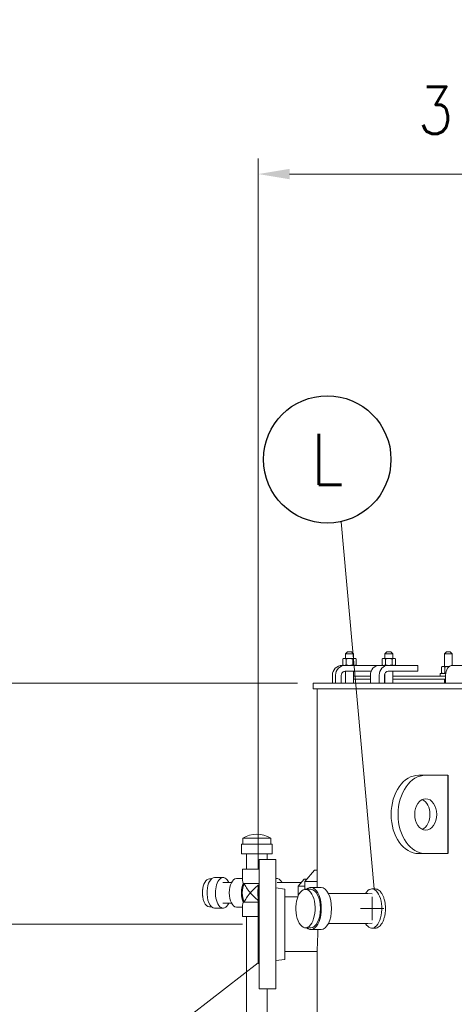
# Model space of a CAD drawing. Header units: inches. Extents: x 1 to 669, y 0 to 417.
# Tile 278 of 317: x 516 to 543, y 245 to 307. Entities that reach past the tile are written whole.
import ezdxf
from ezdxf.enums import TextEntityAlignment as Align

# ---------------------------------------------------------------- set-up
doc = ezdxf.new("R2010")
doc.units = ezdxf.units.IN
doc.header["$LTSCALE"] = 12
doc.header["$MEASUREMENT"] = 0
doc.layers.get('0').update_dxf_attribs({"linetype": 'CONTINUOUS'})
doc.layers.add('D', color=2, linetype='CONTINUOUS')
doc.layers.add('Q', color=4, linetype='CONTINUOUS')
doc.layers.add('Leader', color=41, linetype='CONTINUOUS', lineweight=13)
doc.styles.get("Standard").update_dxf_attribs({"font": 'SIMPLEX.SHX', "width": 0.875})
doc.dimstyles.new('STANDARD$0', dxfattribs={"dimscale": 32, "dimtxt": 0.09375, "dimasz": 0.0625, "dimexe": 0.03125, "dimexo": 0.03125, "dimgap": 0.03125, "dimtad": 1, "dimtih": 1, "dimtoh": 1, "dimdec": 4, "dimzin": 12, "dimdsep": 46, "dimlunit": 5, "dimtxsty": 'Standard', "dimcen": -0.03125, "dimclrd": 256, "dimclre": 256, "dimclrt": 256, "dimadec": 0, "dimazin": 0, "dimtfac": 0.875, "dimtdec": 4, "dimtofl": 0, "dimtmove": 0, "dimatfit": 3, "dimfxl": 0, "dimtolj": 1, "dimtzin": 12, "dimlwd": 13, "dimlwe": 13, "dimarcsym": 0})

# ---------------------------------------------------------------- blocks, each defined once
blk = doc.blocks.new('*D19')
at = {"layer": 'D', "linetype": 'Continuous', "lineweight": 13}
for p, q in [((530.771, 253.276), (530.771, 298.609)), ((562.271, 290.106), (562.271, 298.609)), ((532.771, 297.609), (560.271, 297.609))]:
    blk.add_line(p, q, dxfattribs=at)
at = {"layer": 'D', "linetype": 'Continuous'}
for points in [[(532.771, 297.942), (532.771, 297.276), (530.771, 297.609)], [(560.271, 297.942), (560.271, 297.276), (562.271, 297.609)]]:
    blk.add_solid(points, dxfattribs=at)
at = {"layer": 'D', "linetype": 'Continuous', "lineweight": -3, "insert": (546.555, 301.671), "char_height": 3, "attachment_point": 5}
blk.add_mtext('\\A1;31{\\H0.875x;\\S1/2;}{}{\\C2;%%p1}', dxfattribs=at)
blk = doc.blocks.new('*D66')
at = {"layer": 'D', "lineweight": 13}
for p, q in [((529.771, 249.776), (490.406, 249.776)), ((491.406, 247.776), (491.406, 217.088)), ((491.406, 170.776), (491.406, 212.088)), ((539.447, 168.776), (490.406, 168.776))]:
    blk.add_line(p, q, dxfattribs=at)
at = {"layer": 'D'}
for points in [[(491.073, 247.776), (491.74, 247.776), (491.406, 249.776)], [(491.073, 170.776), (491.74, 170.776), (491.406, 168.776)]]:
    blk.add_solid(points, dxfattribs=at)
at = {"layer": 'D', "insert": (491.406, 214.588), "char_height": 3, "attachment_point": 5}
blk.add_mtext('\\A1;81{}{\\C2;%%p1}', dxfattribs=at)
blk = doc.blocks.new('*D67')
at = {"layer": 'D', "lineweight": 13}
for p, q in [((512.769, 323.776), (490.406, 323.776)), ((491.406, 321.776), (491.406, 302.901)), ((491.406, 267.151), (491.406, 294.776)), ((533.271, 265.151), (490.406, 265.151))]:
    blk.add_line(p, q, dxfattribs=at)
at = {"layer": 'D'}
for points in [[(491.073, 321.776), (491.74, 321.776), (491.406, 323.776)], [(491.073, 267.151), (491.74, 267.151), (491.406, 265.151)]]:
    blk.add_solid(points, dxfattribs=at)
at = {"layer": 'D', "insert": (491.406, 298.838), "char_height": 3, "attachment_point": 5}
blk.add_mtext('\\A1;58{\\H0.875x;\\S1/2;}', dxfattribs=at)
blk = doc.blocks.new('*D68')
at = {"layer": 'D', "lineweight": 13}
for p, q in [((512.769, 323.776), (468.822, 323.776)), ((469.822, 321.776), (469.822, 253.026)), ((469.822, 170.776), (469.822, 248.026)), ((539.447, 168.776), (468.822, 168.776))]:
    blk.add_line(p, q, dxfattribs=at)
at = {"layer": 'D'}
for points in [[(469.489, 321.776), (470.156, 321.776), (469.822, 323.776)], [(469.489, 170.776), (470.156, 170.776), (469.822, 168.776)]]:
    blk.add_solid(points, dxfattribs=at)
at = {"layer": 'D', "insert": (469.822, 250.526), "char_height": 3, "attachment_point": 5}
blk.add_mtext('\\A1;155{}{\\C2;%%p1}', dxfattribs=at)

msp = doc.modelspace()

# ---------------------------------------------------------------- linework, layer by layer
at = {"lineweight": 0}
for p, q in [((536.46559, 267.15076), (536.34059, 267.02576)), ((536.84059, 267.02576), (536.34059, 267.02576)), ((536.34059, 266.72376), (536.34059, 267.02576)), ((536.46559, 267.15076), (536.71559, 267.15076)), ((536.71559, 267.15076), (536.84059, 267.02576)), ((536.84059, 266.72376), (536.84059, 267.02576)), ((538.97347, 267.15076), (538.84847, 267.02576)), ((539.34847, 267.02576), (538.84847, 267.02576)), ((538.84847, 266.72376), (538.84847, 267.02576)), ((538.97347, 267.15076), (539.22347, 267.15076)), ((539.22347, 267.15076), (539.34847, 267.02576)), ((539.34847, 266.72376), (539.34847, 267.02576)), ((542.77125, 267.15076), (542.64625, 267.02576)), ((543.14625, 267.02576), (542.64625, 267.02576)), ((542.64625, 266.21326), (542.64625, 267.02576)), ((542.77125, 267.15076), (543.02125, 267.15076)), ((543.02125, 267.15076), (543.14625, 267.02576)), ((543.14625, 266.27535), (543.14625, 267.02576)), ((536.12243, 266.27576), (536.31798, 266.27576)), ((536.21559, 266.72376), (536.15758, 266.69026)), ((536.15758, 266.69026), (536.15758, 266.30925)), ((536.21559, 266.27576), (536.15758, 266.30925)), ((536.26583, 266.72376), (536.21559, 266.72376)), ((536.59059, 266.72376), (536.26583, 266.72376)), ((538.41682, 266.27576), (536.31798, 266.27576)), ((536.37408, 266.69026), (536.37408, 266.30925)), ((536.91535, 266.72376), (536.59059, 266.72376)), ((536.8071, 266.69026), (536.8071, 266.30925)), ((536.96559, 266.72376), (536.91535, 266.72376)), ((536.96559, 266.72376), (537.0236, 266.69026)), ((536.96559, 266.27576), (537.0236, 266.30925)), ((537.0236, 266.69026), (537.0236, 266.30925)), ((538.41682, 266.27164), (538.41682, 266.27576)), ((538.48059, 266.27576), (539.04808, 266.27576)), ((538.72347, 266.72376), (538.66545, 266.69026)), ((538.66545, 266.69026), (538.66545, 266.30925)), ((538.72347, 266.27576), (538.66545, 266.30925)), ((538.77371, 266.72376), (538.72347, 266.72376)), ((539.09847, 266.72376), (538.77371, 266.72376)), ((538.88196, 266.69026), (538.88196, 266.30925)), ((540.94147, 266.27576), (539.04808, 266.27576)), ((539.42323, 266.72376), (539.09847, 266.72376)), ((539.31497, 266.69026), (539.31497, 266.30925)), ((539.47347, 266.72376), (539.42323, 266.72376)), ((539.47347, 266.72376), (539.53148, 266.69026)), ((539.47347, 266.27576), (539.53148, 266.30925)), ((539.53148, 266.69026), (539.53148, 266.30925)), ((540.94147, 265.90076), (540.94147, 266.27576)), ((542.52125, 266.21326), (542.46323, 266.17976)), ((542.57149, 266.21326), (542.52125, 266.21326)), ((542.89625, 266.21326), (542.57149, 266.21326)), ((542.96956, 266.21326), (542.89625, 266.21326)), ((543.1622, 266.27576), (544.04609, 266.27576)), ((535.50513, 265.15076), (535.50513, 265.65076)), ((535.70067, 265.65076), (535.70067, 265.15076)), ((536.07106, 265.15076), (536.07106, 265.65076)), ((536.31798, 265.90076), (537.97021, 265.90076)), ((536.34059, 265.15076), (536.34059, 265.90076)), ((536.84059, 265.15076), (536.84059, 265.90076)), ((537.92372, 265.58826), (536.84059, 265.58826)), ((537.92372, 265.15076), (537.92372, 265.65076)), ((538.4912, 265.65076), (538.4912, 265.15076)), ((538.82533, 265.15076), (538.82533, 265.65076)), ((538.84847, 265.58826), (538.82533, 265.58826)), ((538.84847, 265.15076), (538.84847, 265.7617)), ((539.04808, 265.90076), (540.94147, 265.90076)), ((539.34847, 265.15076), (539.34847, 265.90076)), ((542.72026, 265.58826), (539.34847, 265.58826)), ((542.72774, 265.76526), (542.36475, 265.76526)), ((542.36475, 265.76526), (542.36475, 265.58826)), ((542.46323, 265.79875), (542.46323, 266.17976)), ((542.52125, 265.76526), (542.46323, 265.79875)), ((542.67974, 265.79875), (542.67974, 266.17976)), ((542.72026, 265.15076), (542.72026, 265.65076)), ((550.64625, 265.15076), (534.27125, 265.15076)), ((534.27125, 264.77576), (534.27125, 265.15076)), ((536.84059, 265.40076), (537.92372, 265.40076)), ((538.82533, 265.40076), (538.84847, 265.40076)), ((539.34847, 265.40076), (542.72026, 265.40076)), ((542.64625, 265.15076), (542.64625, 265.40076)), ((534.27125, 264.77576), (550.45875, 264.77576)), ((534.52125, 252.11576), (534.52125, 264.77576)), ((541.45579, 259.27576), (541.01385, 259.27576)), ((542.87125, 259.27576), (541.45579, 259.27576)), ((541.45579, 254.27576), (541.01385, 254.27576)), ((541.45579, 254.27576), (542.87125, 254.27576)), ((530.83125, 245.65076), (530.83125, 253.90076)), ((530.83125, 253.90076), (531.89125, 253.90076)), ((531.89125, 245.65076), (531.89125, 253.90076)), ((530.77125, 247.27576), (530.77125, 252.27576)), ((530.77125, 252.27576), (530.83125, 252.27576)), ((532.46125, 252.01577), (531.89125, 252.08576)), ((532.46125, 247.53574), (532.46125, 252.01577)), ((533.78421, 252.00076), (534.12542, 252.00076)), ((534.12542, 252.11576), (534.77494, 252.11576)), ((538.23904, 252.02576), (538.02253, 252.02576)), ((533.29992, 251.52576), (532.46125, 251.52576)), ((537.76309, 251.72576), (535.24746, 251.72576)), ((538.03102, 251.71624), (537.77166, 251.7256)), ((533.78421, 249.55076), (534.12542, 249.55076)), ((534.12542, 249.43576), (534.77494, 249.43576)), ((537.76309, 249.82576), (535.24746, 249.82576)), ((538.03102, 249.83527), (537.77166, 249.82591)), ((538.23904, 249.52576), (538.02253, 249.52576)), ((534.52125, 248.02576), (532.46125, 248.02576)), ((532.46125, 247.53574), (531.89125, 247.46576)), ((530.77125, 247.27576), (530.83125, 247.27576)), ((530.83125, 245.65076), (531.89125, 245.65076))]:
    msp.add_line(p, q, dxfattribs=at)
msp.add_line((542.87125, 259.27576), (542.87125, 254.27576))
at = {"lineweight": 0, "extrusion": (2.47294e-16, -4.33208e-33, -1)}
msp.add_ellipse((536.12243, 265.65076), major_axis=(0, 0.625), ratio=0.98768834, start_param=-1.57079633, end_param=0, dxfattribs=at)
at = {"lineweight": 0}
for centre, major_axis, ratio, start_param, end_param in [((536.31798, 265.65076), (0, 0.625), 0.98768834, 0, 1.57079633), ((539.04808, 265.65076), (0, 0.625), 0.89100652, 0, 1.57079633), ((541.45579, 256.77576), (0, 2.5), 0.70710678, 0, 3.14159265), ((541.01385, 256.77576), (0, -1), 0.70710678, 0.3178237, 2.82376895), ((538.02253, 250.77576), (0, -1.25), 0.5, 0.3534376, 3.84907587), ((537.76309, 250.77576), (0, 0.95), 0.5, -0.01804317, 0), ((538.02253, 250.77576), (0, -1.25), 0.5, -0.70748321, 0.3534376), ((537.76309, 250.77576), (0, -0.95), 0.5, 0, 0.01804317)]:
    msp.add_ellipse(centre, major_axis=major_axis, ratio=ratio, start_param=start_param, end_param=end_param, dxfattribs=at)
at = {"lineweight": 0, "extrusion": (2.99048e-16, 7.81687e-32, -1)}
msp.add_ellipse((538.48059, 265.65076), major_axis=(0, 0.625), ratio=0.89100652, start_param=-1.57079633, end_param=0, dxfattribs=at)
at = {"lineweight": 0, "extrusion": (2.51215e-16, -3.75716e-32, -1)}
msp.add_ellipse((543.1622, 265.65076), major_axis=(0, 0.625), ratio=0.70710678, start_param=-1.57079633, end_param=0, dxfattribs=at)
at = {"lineweight": 0, "extrusion": (2.52914e-16, -1.7877e-32, -1)}
msp.add_ellipse((536.31798, 265.65076), major_axis=(0, 0.25), ratio=0.98768834, start_param=-1.57079633, end_param=0, dxfattribs=at)
at = {"lineweight": 0, "extrusion": (2.49206e-16, -5.97821e-34, -1)}
msp.add_ellipse((539.04808, 265.65076), major_axis=(0, 0.25), ratio=0.89100652, start_param=-1.57079633, end_param=0, dxfattribs=at)
at = {"lineweight": 0, "extrusion": (2.51215e-16, 0, -1)}
msp.add_ellipse((541.01385, 256.77576), major_axis=(0, -2.5), ratio=0.70710678, start_param=0, end_param=3.14159265, dxfattribs=at)
at = {"lineweight": 0, "extrusion": (3.14018e-16, 1.40987e-33, -1)}
msp.add_ellipse((541.45579, 256.77576), major_axis=(0, -1), ratio=0.70710678, start_param=-3.14159265, end_param=3.14159265, dxfattribs=at)
at = {"lineweight": 0, "extrusion": (2.02251e-16, 6.40455e-18, -1)}
msp.add_ellipse((533.78421, 250.77576), major_axis=(0, -1.225), ratio=0.5, start_param=-4.311989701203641, end_param=1.971195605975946, dxfattribs=at)
at = {"lineweight": 0, "extrusion": (3.36549e-16, 2.92909e-17, -1)}
msp.add_ellipse((534.12542, 250.77576), major_axis=(0, 1.34), ratio=0.5, start_param=-0.4173184, end_param=3.55891106, dxfattribs=at)
at = {"lineweight": 0, "extrusion": (3.62522e-16, -7.0434e-32, -1)}
msp.add_ellipse((534.12542, 250.77576), major_axis=(0, 1.225), ratio=0.5, start_param=0, end_param=3.14159265, dxfattribs=at)
at = {"lineweight": 0, "extrusion": (3.3141e-16, 3.67939e-32, -1)}
msp.add_ellipse((534.77494, 250.77576), major_axis=(0, 1.34), ratio=0.5, start_param=0, end_param=3.14159265, dxfattribs=at)
at = {"lineweight": 0}
for points, weights in [([(536.26583, 266.72376), (536.21559, 266.72376), (536.15758, 266.69026)], [1, 1.0379548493, 1]), ([(536.15758, 266.30925), (536.21559, 266.27576), (536.26583, 266.27576)], [1, 1.0379548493, 1]), ([(536.37408, 266.69026), (536.31607, 266.72376), (536.26583, 266.72376)], [1, 1.0379548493, 1]), ([(536.26583, 266.27576), (536.31607, 266.27576), (536.37408, 266.30925)], [1, 1.0379548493, 1]), ([(536.59059, 266.72376), (536.49011, 266.72376), (536.37408, 266.69026)], [1, 1.0379548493, 1]), ([(536.37408, 266.30925), (536.49011, 266.27576), (536.59059, 266.27576)], [1, 1.0379548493, 1]), ([(536.8071, 266.69026), (536.69107, 266.72376), (536.59059, 266.72376)], [1, 1.0379548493, 1]), ([(536.59059, 266.27576), (536.69107, 266.27576), (536.8071, 266.30925)], [1, 1.0379548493, 1]), ([(536.91535, 266.72376), (536.86511, 266.72376), (536.8071, 266.69026)], [1, 1.0379548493, 1]), ([(536.8071, 266.30925), (536.86511, 266.27576), (536.91535, 266.27576)], [1, 1.0379548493, 1]), ([(537.0236, 266.69026), (536.96559, 266.72376), (536.91535, 266.72376)], [1, 1.0379548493, 1]), ([(536.91535, 266.27576), (536.96559, 266.27576), (537.0236, 266.30925)], [1, 1.0379548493, 1]), ([(538.77371, 266.72376), (538.72347, 266.72376), (538.66545, 266.69026)], [1, 1.0379548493, 1]), ([(538.66545, 266.30925), (538.72347, 266.27576), (538.77371, 266.27576)], [1, 1.0379548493, 1]), ([(538.88196, 266.69026), (538.82395, 266.72376), (538.77371, 266.72376)], [1, 1.0379548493, 1]), ([(538.77371, 266.27576), (538.82395, 266.27576), (538.88196, 266.30925)], [1, 1.0379548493, 1]), ([(539.09847, 266.72376), (538.99798, 266.72376), (538.88196, 266.69026)], [1, 1.0379548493, 1]), ([(538.88196, 266.30925), (538.99798, 266.27576), (539.09847, 266.27576)], [1, 1.0379548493, 1]), ([(539.31497, 266.69026), (539.19895, 266.72376), (539.09847, 266.72376)], [1, 1.0379548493, 1]), ([(539.09847, 266.27576), (539.19895, 266.27576), (539.31497, 266.30925)], [1, 1.0379548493, 1]), ([(539.42323, 266.72376), (539.37298, 266.72376), (539.31497, 266.69026)], [1, 1.0379548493, 1]), ([(539.31497, 266.30925), (539.37298, 266.27576), (539.42323, 266.27576)], [1, 1.0379548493, 1]), ([(539.53148, 266.69026), (539.47347, 266.72376), (539.42323, 266.72376)], [1, 1.0379548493, 1]), ([(539.42323, 266.27576), (539.47347, 266.27576), (539.53148, 266.30925)], [1, 1.0379548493, 1]), ([(542.57149, 266.21326), (542.52125, 266.21326), (542.46323, 266.17976)], [1, 1.0379548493, 1]), ([(542.67974, 266.17976), (542.62173, 266.21326), (542.57149, 266.21326)], [1, 1.0379548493, 1]), ([(542.89625, 266.21326), (542.79576, 266.21326), (542.67974, 266.17976)], [1, 1.0379548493, 1]), ([(542.96446, 266.2097), (542.93008, 266.21326), (542.89625, 266.21326)], [1.01674254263, 1.01246495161, 1]), ([(542.46323, 265.79875), (542.52125, 265.76526), (542.57149, 265.76526)], [1, 1.0379548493, 1]), ([(542.57149, 265.76526), (542.62173, 265.76526), (542.67974, 265.79875)], [1, 1.0379548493, 1]), ([(542.67974, 265.79875), (542.70589, 265.7912), (542.73064, 265.78543)], [1, 1.00830945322, 1.01298053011])]:
    msp.add_rational_spline(points, weights, degree=2, dxfattribs=at)
msp.add_open_spline([(538.23904, 252.02576), (538.27828, 252.02576), (538.31916, 252.01825), (538.4011, 251.98661), (538.44216, 251.96249), (538.52145, 251.8987), (538.55974, 251.85898), (538.63097, 251.7672), (538.6639, 251.71513), (538.72245, 251.60416), (538.75007, 251.54147), (538.79894, 251.40495), (538.82018, 251.33113), (538.85438, 251.17715), (538.86735, 251.09686), (538.88438, 250.93541), (538.88843, 250.85425), (538.88843, 250.69727), (538.88438, 250.6161), (538.86735, 250.45465), (538.85438, 250.37437), (538.82018, 250.22038), (538.79894, 250.14656), (538.75007, 250.01005), (538.72245, 249.94736), (538.6639, 249.83639), (538.63097, 249.78432), (538.55974, 249.69253), (538.52145, 249.65281), (538.44216, 249.58903), (538.4011, 249.56491), (538.31916, 249.53327), (538.27828, 249.52576), (538.23904, 249.52576)], degree=3, knots=[-14.35384617, -14.35384617, -14.35384617, -14.35384617, -13.75576929, -13.75576929, -13.15769241, -13.15769241, -12.55961553, -12.55961553, -11.96153864, -11.96153864, -11.36346168, -11.36346168, -10.76538471, -10.76538471, -10.16730775, -10.16730775, -9.56923078, -9.56923078, -8.97115382, -8.97115382, -8.37307685, -8.37307685, -7.77499989, -7.77499989, -7.17692292, -7.17692292, -6.57884604, -6.57884604, -5.98076916, -5.98076916, -5.38269227, -5.38269227, -4.78461539, -4.78461539, -4.78461539, -4.78461539], dxfattribs=at)
at = {"layer": 'D'}
msp.add_circle((535.17478, 279.40883), 4.0625, dxfattribs=at)
at = {"layer": 'Leader'}
for p, q in [((538.15694, 252.02576), (536.05825, 275.44356)), ((538.04092, 250.02611), (538.04092, 251.52611)), ((538.79092, 250.77611), (537.29092, 250.77611)), ((538.79092, 250.77611), (537.29092, 250.77611)), ((530.77125, 247.31427), (522.64517, 241.03558))]:
    msp.add_line(p, q, dxfattribs=at)
at = {"layer": 'Q', "lineweight": 0}
for p, q in [((529.78691, 255.268), (531.44767, 255.268)), ((529.78691, 255.268), (529.78691, 254.88)), ((531.44767, 255.268), (531.56691, 255.268)), ((531.56691, 255.268), (531.56691, 254.88)), ((529.70191, 254.88), (531.52128, 254.88)), ((529.70191, 254.88), (529.70191, 254.26)), ((531.52128, 254.88), (531.65191, 254.88)), ((531.65191, 254.88), (531.65191, 254.26)), ((529.70191, 254.26), (531.52128, 254.26)), ((530.01941, 253.27776), (530.01941, 254.26)), ((531.33441, 253.90076), (531.33441, 254.26)), ((531.52128, 254.26), (531.65191, 254.26)), ((530.83125, 253.27776), (529.77191, 253.27776)), ((529.77191, 252.56151), (529.77191, 253.27776)), ((534.36899, 253.21913), (533.74399, 252.49745)), ((534.52125, 253.21913), (534.36899, 253.21913)), ((527.65427, 252.66776), (527.79121, 252.66776)), ((527.99029, 252.75276), (528.52722, 252.75276)), ((529.06693, 252.43526), (528.52722, 252.43526)), ((529.37787, 252.68276), (529.77191, 252.68276)), ((531.89125, 252.68276), (531.97594, 252.68276)), ((533.46821, 252.43326), (531.97594, 252.43326)), ((533.69459, 252.64177), (533.31851, 252.21255)), ((533.51064, 252.43183), (533.47414, 252.43315)), ((533.86898, 252.64177), (533.69459, 252.64177)), ((534.52125, 252.49745), (533.74399, 252.49745)), ((533.74399, 252.49745), (533.74399, 251.99811)), ((530.83125, 252.37776), (529.81853, 252.37776)), ((533.31851, 252.21255), (533.31688, 251.56762)), ((533.74399, 252.21255), (533.31851, 252.21255)), ((530.77125, 251.17776), (529.81853, 251.17776)), ((527.65427, 250.88776), (527.79121, 250.88776)), ((527.99029, 250.80276), (528.52722, 250.80276)), ((529.06693, 251.12026), (528.52722, 251.12026)), ((529.37787, 250.87276), (529.77191, 250.87276)), ((529.77191, 250.27776), (529.77191, 250.994)), ((530.77125, 250.27776), (529.77191, 250.27776)), ((530.0275, 250.27776), (530.01941, 250.01888)), ((530.01941, 250.01888), (530.01941, 236.28664)), ((534.52125, 236.69159), (534.52125, 248.02576)), ((531.33441, 245.65076), (531.33441, 236.92909))]:
    msp.add_line(p, q, dxfattribs=at)
for centre, start, end in [((530.67691, 253.82237), 58.3814775, 121.6185225), ((528.90622, 251.77776), 169.5122663, 190.4877337)]:
    msp.add_arc(centre, 1.69763, start, end, dxfattribs=at)
for centre, major_axis, ratio, start_param, end_param in [((527.65427, 251.77776), (0, 0.89), 0.5, 0, 1.44705722), ((527.99029, 251.77776), (0, 0.975), 0.5, 0, 1.44705722), ((528.52722, 251.77776), (0, 0.975), 0.5, -0.83070009, 1.44705722), ((529.37787, 251.77776), (0, 0.905), 0.5, 0, 3.14159265), ((530.67691, 251.77776), (-0.87416, 0.87416), 0.26794919, 0.26179939, 0.58420002), ((531.97594, 251.77776), (0, 0.905), 0.5, -0.7607641, 0.18829146), ((527.65427, 251.77776), (0, -0.89), 0.5, -1.69453543, 0), ((527.99029, 251.77776), (0, -0.975), 0.5, -1.69453543, 0), ((528.52722, 251.77776), (0, -0.975), 0.5, -1.69453543, 0.83070009), ((530.15729, 251.77776), (0, -0.905), 0.5, -2.29559325, -0.8459994), ((530.15729, 251.77776), (0, -0.8145), 0.5, -2.39889703, -0.74269563), ((530.67691, 251.77776), (-0.78675, 0.78675), 0.26794919, 0.48089624, 1.30899694), ((530.67691, 251.77776), (0.78675, 0.78675), 0.26794919, 1.83259571, 2.66069642), ((531.19652, 251.77776), (0, -0.905), 0.5, -1.91943838, -1.22215427), ((531.19652, 251.77776), (0, -0.905), 0.5, -2.20213045, -2.15349137), ((530.67691, 251.77776), (0.87416, 0.87416), 0.26794919, 2.55739264, 2.87979327)]:
    msp.add_ellipse(centre, major_axis=major_axis, ratio=ratio, start_param=start_param, end_param=end_param, dxfattribs=at)
at = {"layer": 'Q', "lineweight": 0, "extrusion": (3.37751e-16, 4.08586e-19, -1)}
msp.add_ellipse((528.52722, 251.77776), major_axis=(0, 0.6575), ratio=0.5, start_param=-0.01804317, end_param=0, dxfattribs=at)
at = {"layer": 'Q', "lineweight": 0, "extrusion": (3.3771e-16, -1.07793e-30, -1)}
msp.add_ellipse((533.46821, 251.77576), major_axis=(0, 0.6575), ratio=0.5, start_param=0, end_param=0.01804317, dxfattribs=at)
at = {"layer": 'Q', "lineweight": 0, "extrusion": (2.72615e-16, -3.16302e-17, -1)}
for start_param, end_param in [(-1.83259571, -1.19291223), (-1.17474433, -1.1187477)]:
    msp.add_ellipse((530.67691, 251.77776), major_axis=(0.78675, 0.78675), ratio=0.26794919, start_param=start_param, end_param=end_param, dxfattribs=at)
at = {"layer": 'Q', "lineweight": 0, "extrusion": (2.72615e-16, 3.16302e-17, -1)}
msp.add_ellipse((530.67691, 251.77776), major_axis=(-0.78675, 0.78675), ratio=0.26794919, start_param=-1.94868042, end_param=-1.30899694, dxfattribs=at)
at = {"layer": 'Q', "lineweight": 0, "extrusion": (3.3771e-16, 1.6872e-31, -1)}
msp.add_ellipse((528.52722, 251.77776), major_axis=(0, -0.6575), ratio=0.5, start_param=0, end_param=0.01804317, dxfattribs=at)
at = {"layer": 'Q', "lineweight": 0}
msp.add_open_spline([(534.57439, 249.43576), (534.57302, 249.32389), (534.57096, 249.21267), (534.56578, 248.99819), (534.56264, 248.89485), (534.5559, 248.70375), (534.55232, 248.61599), (534.54538, 248.46065), (534.54179, 248.38775), (534.53507, 248.25926), (534.53193, 248.20365), (534.52673, 248.11435), (534.52466, 248.08058), (534.52192, 248.03628), (534.52125, 248.02576), (534.52125, 248.02576)], degree=3, knots=[-12.55288055, -12.55288055, -12.55288055, -12.55288055, -11.72394346, -11.72394346, -10.88651867, -10.88651867, -10.04909388, -10.04909388, -9.21166954, -9.21166954, -8.3742452, -8.3742452, -7.53682086, -7.53682086, -6.69939652, -6.69939652, -6.69939652, -6.69939652], dxfattribs=at)

# ---------------------------------------------------------------- texts
at = {"layer": 'D', "width": 0.875}
msp.add_text('L', height=3.25, dxfattribs=at).set_placement((535.17478, 279.40883), align=Align.MIDDLE)

# ---------------------------------------------------------------- dimensions: what is measured, and where the dimension line sits
at = {"layer": 'D'}
for base, p1, override, picture, middle in [((469.82224, 168.77576), (513.7685, 323.77576), {"dimdec": 1, "dimtp": 1, "dimtm": 1, "dimtdec": 4, "dimtzin": 12, "dimarcsym": 1}, '*D68', (469.82224, 250.52576)), ((491.40628, 168.77576), (530.77125, 249.77576), {"dimdec": 1, "dimtp": 1, "dimtm": 1, "dimarcsym": 1}, '*D66', (491.40628, 214.58826))]:
    dim = msp.add_linear_dim(base=base, p1=p1, p2=(540.44709, 168.77576), angle=90, text='<>{}{\\C2;%%p1}', dimstyle='STANDARD$0', override=override, dxfattribs=at)
    dim.commit()
    dim.dimension.update_dxf_attribs({"geometry": picture, "text_midpoint": middle, "dimtype": 160})
dim = msp.add_linear_dim(base=(491.40628, 323.77576), p1=(534.27125, 265.15076), p2=(513.7685, 323.77576), angle=90, dimstyle='STANDARD$0', override={"dimdec": 1, "dimarcsym": 1}, dxfattribs=at)
dim.commit()
dim.dimension.update_dxf_attribs({"geometry": '*D67', "text_midpoint": (491.40628, 298.83826), "dimtype": 160})
at = {"layer": 'D', "linetype": 'Continuous', "lineweight": -3}
dim = msp.add_linear_dim(base=(562.27125, 297.60886), p1=(530.77125, 252.27576), p2=(562.27125, 289.1057), text='<>{}{\\C2;%%p1}', dimstyle='STANDARD$0', override={"dimdec": 1, "dimtp": 1, "dimtm": 1, "dimarcsym": 1}, dxfattribs=at)
dim.commit()
dim.dimension.update_dxf_attribs({"geometry": '*D19', "text_midpoint": (546.555, 297.60886), "dimtype": 160})

doc.saveas('drawing.dxf')
